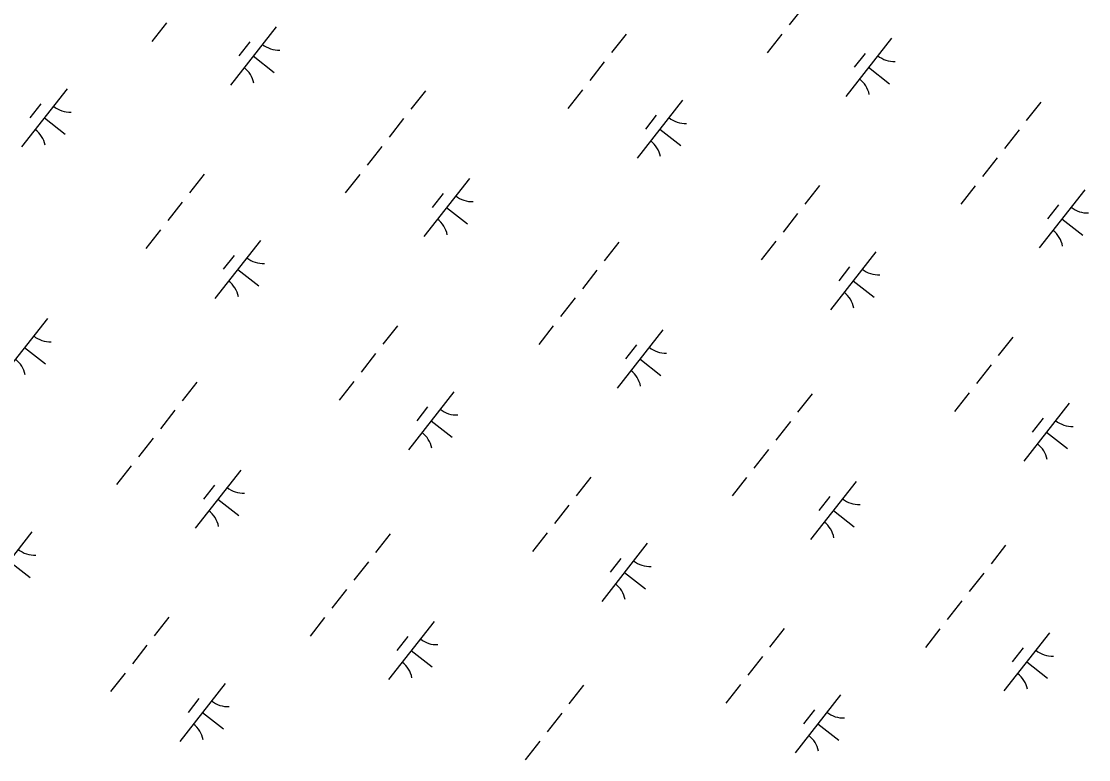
# Model space of a CAD drawing. Extents: x 3896831 to 3918110, y 171006 to 193349.
# Drawn here: x 3901021 to 3901743, y 177550 to 178050 of the extents above; entities that cross this region are included whole.
import ezdxf

# ---------------------------------------------------------------- set-up
doc = ezdxf.new("R2010")
doc.units = 0
doc.layers.add('V-WETL-SWMP', color=7, linetype='Continuous')

msp = doc.modelspace()

# ---------------------------------------------------------------- linework, layer by layer
at = {"layer": 'V-WETL-SWMP'}
for p, q in [((3901550.57, 178060.06), (3901540.7, 178047.47)), ((3901119.12, 178048.87), (3901109.25, 178036.28)), ((3901193.26, 178046.14), (3901162.42, 178006.78)), ((3901175.47, 178035.94), (3901168.06, 178026.5)), ((3901430.3, 178041.3), (3901420.43, 178028.71)), ((3901535.77, 178041.17), (3901525.9, 178028.58)), ((3901609.9, 178038.44), (3901579.06, 177999.08)), ((3901177.84, 178026.46), (3901192, 178015.35)), ((3901415.5, 178022.41), (3901405.63, 178009.82)), ((3901592.11, 178028.24), (3901584.71, 178018.8)), ((3901594.48, 178018.76), (3901608.65, 178007.65)), ((3901051.87, 178004.19), (3901021.02, 177964.83)), ((3901294.46, 178002.93), (3901284.59, 177990.34)), ((3901400.69, 178003.52), (3901390.82, 177990.93)), ((3901034.08, 177993.99), (3901026.67, 177984.55)), ((3901468.51, 177996.49), (3901437.67, 177957.13)), ((3901711.1, 177995.23), (3901701.23, 177982.64)), ((3901450.72, 177986.29), (3901443.32, 177976.85)), ((3901036.45, 177984.51), (3901050.61, 177973.41)), ((3901279.65, 177984.04), (3901269.78, 177971.45)), ((3901453.09, 177976.81), (3901467.26, 177965.71)), ((3901696.3, 177976.34), (3901686.43, 177963.75)), ((3901264.85, 177965.15), (3901254.98, 177952.56)), ((3901681.49, 177957.45), (3901671.62, 177944.86)), ((3901144.58, 177946.39), (3901134.71, 177933.8)), ((3901250.04, 177946.26), (3901240.17, 177933.67)), ((3901324.18, 177943.53), (3901293.33, 177904.17)), ((3901561.22, 177938.69), (3901551.35, 177926.1)), ((3901666.69, 177938.56), (3901656.82, 177925.97)), ((3901740.82, 177935.83), (3901709.98, 177896.47)), ((3901306.38, 177933.33), (3901298.98, 177923.89)), ((3901129.78, 177927.5), (3901119.91, 177914.91)), ((3901308.76, 177923.85), (3901322.92, 177912.75)), ((3901723.03, 177925.63), (3901715.62, 177916.19)), ((3901546.42, 177919.8), (3901536.55, 177907.21)), ((3901725.4, 177916.15), (3901739.57, 177905.05)), ((3901114.97, 177908.61), (3901105.1, 177896.02)), ((3901182.79, 177901.58), (3901151.94, 177862.22)), ((3901425.38, 177900.32), (3901415.51, 177887.73)), ((3901531.61, 177900.91), (3901521.74, 177888.32)), ((3901599.43, 177893.88), (3901568.59, 177854.52)), ((3901164.99, 177891.38), (3901157.59, 177881.94)), ((3901167.36, 177881.9), (3901181.53, 177870.8)), ((3901410.57, 177881.43), (3901400.7, 177868.84)), ((3901581.64, 177883.68), (3901574.23, 177874.24)), ((3901584.01, 177874.2), (3901598.17, 177863.1)), ((3901395.77, 177862.54), (3901385.9, 177849.95)), ((3901038.45, 177848.62), (3901007.61, 177809.26)), ((3901275.5, 177843.78), (3901265.63, 177831.19)), ((3901380.96, 177843.65), (3901371.09, 177831.06)), ((3901455.1, 177840.92), (3901424.25, 177801.56)), ((3901692.14, 177836.08), (3901682.27, 177823.49)), ((3901023.03, 177828.94), (3901037.2, 177817.84)), ((3901437.3, 177830.72), (3901429.9, 177821.28)), ((3901260.69, 177824.89), (3901250.82, 177812.3)), ((3901439.67, 177821.24), (3901453.84, 177810.14)), ((3901677.34, 177817.19), (3901667.47, 177804.6)), ((3901139.65, 177805.41), (3901129.78, 177792.82)), ((3901245.89, 177806.01), (3901236.02, 177793.41)), ((3901313.71, 177798.97), (3901282.86, 177759.62)), ((3901556.29, 177797.71), (3901546.42, 177785.12)), ((3901662.53, 177798.31), (3901652.66, 177785.71)), ((3901730.35, 177791.27), (3901699.5, 177751.92)), ((3901124.85, 177786.52), (3901114.98, 177773.93)), ((3901295.91, 177788.77), (3901288.51, 177779.33)), ((3901298.28, 177779.29), (3901312.45, 177768.19)), ((3901541.49, 177778.82), (3901531.62, 177766.23)), ((3901712.55, 177781.07), (3901705.15, 177771.63)), ((3901714.93, 177771.59), (3901729.09, 177760.49)), ((3901110.04, 177767.63), (3901100.17, 177755.04)), ((3901526.69, 177759.93), (3901516.82, 177747.34)), ((3901095.24, 177748.74), (3901085.37, 177736.15)), ((3901169.37, 177746.01), (3901138.53, 177706.66)), ((3901406.42, 177741.18), (3901396.55, 177728.58)), ((3901511.88, 177741.04), (3901502.01, 177728.45)), ((3901151.58, 177735.81), (3901144.18, 177726.37)), ((3901586.01, 177738.31), (3901555.17, 177698.96)), ((3901153.95, 177726.33), (3901168.12, 177715.23)), ((3901568.22, 177728.11), (3901560.82, 177718.67)), ((3901391.61, 177722.29), (3901381.74, 177709.69)), ((3901570.59, 177718.63), (3901584.76, 177707.53)), ((3901027.98, 177704.06), (3900997.14, 177664.71)), ((3901270.57, 177702.8), (3901260.7, 177690.21)), ((3901376.81, 177703.4), (3901366.94, 177690.8)), ((3901444.62, 177696.36), (3901413.78, 177657.01)), ((3901687.21, 177695.11), (3901677.34, 177682.51)), ((3901012.56, 177684.38), (3901026.73, 177673.28)), ((3901255.77, 177683.92), (3901245.9, 177671.32)), ((3901426.83, 177686.17), (3901419.43, 177676.72)), ((3901429.2, 177676.68), (3901443.37, 177665.58)), ((3901672.41, 177676.22), (3901662.54, 177663.62)), ((3901240.96, 177665.03), (3901231.09, 177652.43)), ((3901657.6, 177657.33), (3901647.73, 177644.73)), ((3901120.69, 177646.27), (3901110.82, 177633.67)), ((3901226.16, 177646.14), (3901216.29, 177633.54)), ((3901300.29, 177643.4), (3901269.45, 177604.05)), ((3901537.34, 177638.57), (3901527.47, 177625.97)), ((3901282.5, 177633.21), (3901275.09, 177623.76)), ((3901642.8, 177638.44), (3901632.93, 177625.84)), ((3901716.93, 177635.7), (3901686.09, 177596.35)), ((3901105.89, 177627.38), (3901096.02, 177614.78)), ((3901699.14, 177625.51), (3901691.74, 177616.06)), ((3901284.87, 177623.72), (3901299.04, 177612.62)), ((3901522.53, 177619.68), (3901512.66, 177607.08)), ((3901701.51, 177616.02), (3901715.68, 177604.92)), ((3901091.08, 177608.49), (3901081.21, 177595.89)), ((3901158.9, 177601.45), (3901128.06, 177562.1)), ((3901401.49, 177600.2), (3901391.62, 177587.6)), ((3901507.73, 177600.79), (3901497.86, 177588.19)), ((3901141.11, 177591.26), (3901133.7, 177581.81)), ((3901575.54, 177593.75), (3901544.7, 177554.4)), ((3901143.48, 177581.78), (3901157.64, 177570.67)), ((3901386.68, 177581.31), (3901376.81, 177568.71)), ((3901557.75, 177583.56), (3901550.35, 177574.11)), ((3901560.12, 177574.08), (3901574.29, 177562.97)), ((3901371.88, 177562.42), (3901362.01, 177549.82))]:
    msp.add_line(p, q, dxfattribs=at)
for centre, start, end in [((3901195.06, 178048.05), 231.14028, 272.68394), ((3901611.71, 178040.35), 231.14028, 272.68394), ((3901160.98, 178004.57), 11.14028, 52.68394), ((3901577.63, 177996.87), 11.14028, 52.68394), ((3901053.67, 178006.1), 231.14028, 272.68394), ((3901470.31, 177998.4), 231.14028, 272.68394), ((3901019.59, 177962.62), 11.14028, 52.68394), ((3901436.24, 177954.92), 11.14028, 52.68394), ((3901325.98, 177945.44), 231.14028, 272.68394), ((3901742.62, 177937.74), 231.14028, 272.68394), ((3901291.9, 177901.96), 11.14028, 52.68394), ((3901708.55, 177894.26), 11.14028, 52.68394), ((3901184.59, 177903.49), 231.14028, 272.68394), ((3901601.23, 177895.79), 231.14028, 272.68394), ((3901150.51, 177860.01), 11.14028, 52.68394), ((3901567.16, 177852.31), 11.14028, 52.68394), ((3901040.26, 177850.53), 231.14028, 272.68394), ((3901456.9, 177842.83), 231.14028, 272.68394), ((3901006.18, 177807.06), 11.14028, 52.68394), ((3901422.82, 177799.36), 11.14028, 52.68394), ((3901315.51, 177800.89), 231.14028, 272.68394), ((3901732.15, 177793.19), 231.14028, 272.68394), ((3901281.43, 177757.41), 11.14028, 52.68394), ((3901698.07, 177749.71), 11.14028, 52.68394), ((3901171.18, 177747.93), 231.14028, 272.68394), ((3901587.82, 177740.23), 231.14028, 272.68394), ((3901137.1, 177704.45), 11.14028, 52.68394), ((3901553.74, 177696.75), 11.14028, 52.68394), ((3901029.78, 177705.98), 231.14028, 272.68394), ((3901446.43, 177698.28), 231.14028, 272.68394), ((3901412.35, 177654.8), 11.14028, 52.68394), ((3901302.09, 177645.32), 231.14028, 272.68394), ((3901718.74, 177637.62), 231.14028, 272.68394), ((3901268.02, 177601.84), 11.14028, 52.68394), ((3901684.66, 177594.14), 11.14028, 52.68394), ((3901160.7, 177603.37), 231.14028, 272.68394), ((3901577.35, 177595.67), 231.14028, 272.68394), ((3901126.63, 177559.89), 11.14028, 52.68394), ((3901543.27, 177552.19), 11.14028, 52.68394)]:
    msp.add_arc(centre, 17.62, start, end, dxfattribs=at)

doc.saveas('drawing.dxf')
